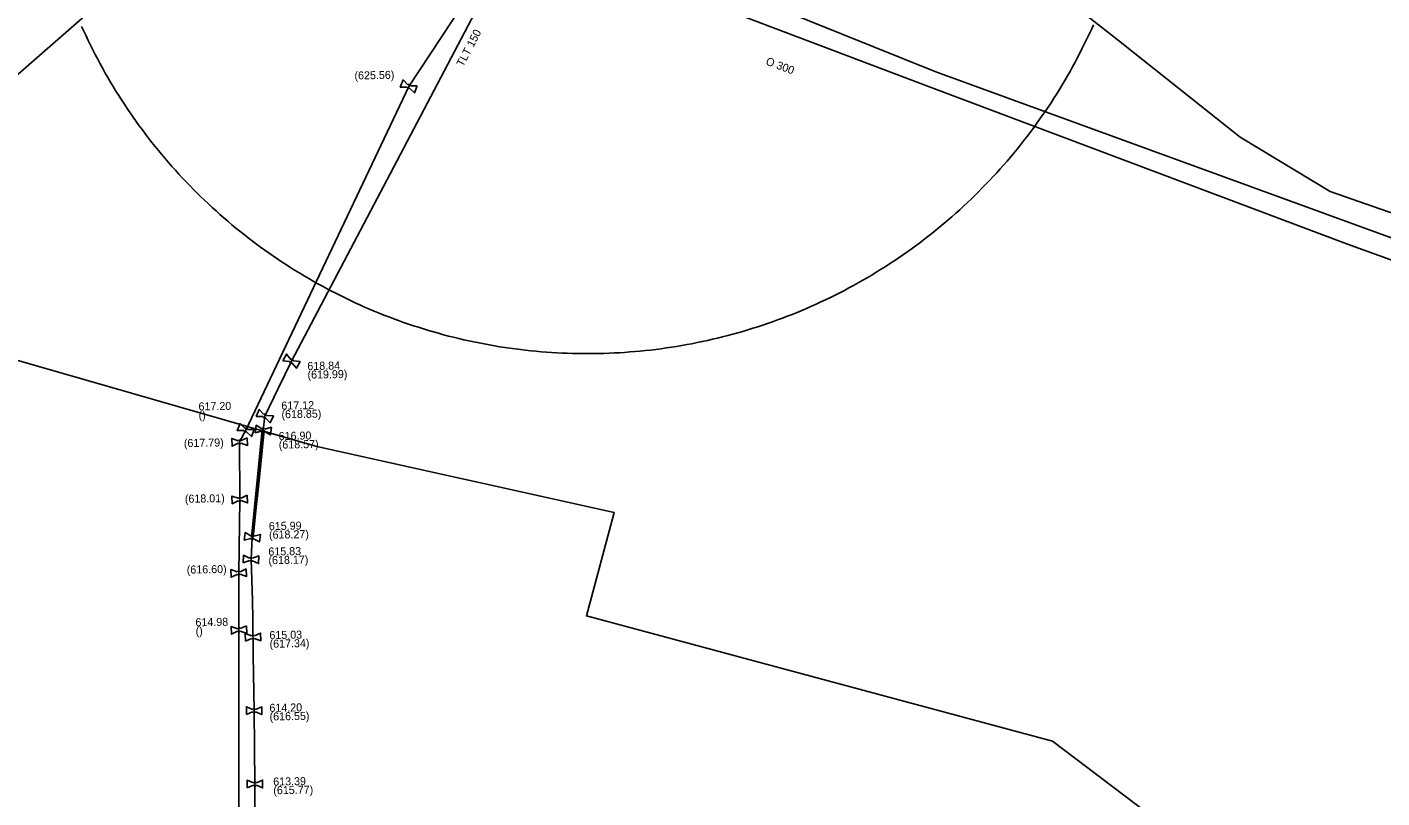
# Model space of a CAD drawing. Extents: x -643544 to -637295, y -1119190 to -1111715.
# Drawn here: x -640531.4 to -640311.4, y -1115144.5 to -1115019.4 of the extents above; entities that cross this region are included whole.
import ezdxf

# ---------------------------------------------------------------- set-up
doc = ezdxf.new("R2010")
doc.units = 0
for name, color, linetype in [('Default', 7, 'Continuous'), ('VP Chránička', 7, 'Continuous'), ('VP Chránička - okraje', 7, 'Continuous'), ('VP Lomový bod', 7, 'Continuous'), ('VP Lomový bod - popis', 7, 'Continuous'), ('VP Ochranné pásmo', 7, 'Continuous'), ('VP Přípojka', 7, 'Continuous'), ('VP Řad', 7, 'Continuous'), ('VP Řad - popis', 7, 'Continuous')]:
    doc.layers.add(name, color=color, linetype=linetype)

msp = doc.modelspace()

# ---------------------------------------------------------------- linework, layer by layer
at = {"layer": 'Default'}
for points in [[(-640469.31, -1115029.34), (-640469.36, -1115029.36), (-640469.41, -1115029.37), (-640469.49, -1115029.38), (-640469.57, -1115029.35), (-640469.65, -1115029.32), (-640469.7, -1115029.25), (-640469.73, -1115029.21), (-640469.75, -1115029.16)], [(-640469.59, -1115028.78), (-640469.54, -1115028.76), (-640469.49, -1115028.75), (-640469.41, -1115028.74), (-640469.33, -1115028.77), (-640469.25, -1115028.8), (-640469.2, -1115028.87), (-640469.17, -1115028.91), (-640469.15, -1115028.96)], [(-640488.6, -1115073.38), (-640488.55, -1115073.36), (-640488.5, -1115073.36), (-640488.41, -1115073.36), (-640488.34, -1115073.4), (-640488.27, -1115073.44), (-640488.22, -1115073.51), (-640488.19, -1115073.55), (-640488.18, -1115073.61)], [(-640488.38, -1115073.96), (-640488.43, -1115073.98), (-640488.49, -1115073.98), (-640488.57, -1115073.98), (-640488.64, -1115073.94), (-640488.71, -1115073.9), (-640488.76, -1115073.83), (-640488.79, -1115073.79), (-640488.8, -1115073.73)], [(-640492.71, -1115082.85), (-640492.76, -1115082.88), (-640492.81, -1115082.88), (-640492.89, -1115082.89), (-640492.97, -1115082.85), (-640493.04, -1115082.82), (-640493.09, -1115082.75), (-640493.13, -1115082.71), (-640493.14, -1115082.66)], [(-640492.97, -1115082.29), (-640492.93, -1115082.26), (-640492.87, -1115082.26), (-640492.79, -1115082.25), (-640492.71, -1115082.29), (-640492.64, -1115082.32), (-640492.59, -1115082.39), (-640492.55, -1115082.43), (-640492.54, -1115082.48)], [(-640497.16, -1115086.58), (-640497.13, -1115086.54), (-640497.08, -1115086.51), (-640497.01, -1115086.46), (-640496.93, -1115086.46), (-640496.84, -1115086.45), (-640496.77, -1115086.49), (-640496.72, -1115086.52), (-640496.68, -1115086.55)], [(-640495.78, -1115085.12), (-640495.83, -1115085.14), (-640495.88, -1115085.15), (-640495.96, -1115085.16), (-640496.04, -1115085.13), (-640496.12, -1115085.1), (-640496.17, -1115085.03), (-640496.2, -1115084.99), (-640496.22, -1115084.94)], [(-640496.06, -1115084.56), (-640496.01, -1115084.54), (-640495.96, -1115084.53), (-640495.88, -1115084.52), (-640495.8, -1115084.55), (-640495.72, -1115084.58), (-640495.67, -1115084.65), (-640495.64, -1115084.69), (-640495.62, -1115084.74)], [(-640492.87, -1115085.08), (-640492.91, -1115085.12), (-640492.96, -1115085.14), (-640493.04, -1115085.17), (-640493.12, -1115085.16), (-640493.2, -1115085.15), (-640493.27, -1115085.1), (-640493.31, -1115085.07), (-640493.34, -1115085.02)], [(-640493.29, -1115084.62), (-640493.25, -1115084.58), (-640493.2, -1115084.56), (-640493.12, -1115084.53), (-640493.04, -1115084.54), (-640492.96, -1115084.55), (-640492.89, -1115084.6), (-640492.85, -1115084.63), (-640492.82, -1115084.68)], [(-640496.66, -1115086.96), (-640496.69, -1115087), (-640496.74, -1115087.03), (-640496.81, -1115087.08), (-640496.89, -1115087.08), (-640496.98, -1115087.09), (-640497.05, -1115087.05), (-640497.1, -1115087.02), (-640497.14, -1115086.99)], [(-640497.15, -1115095.92), (-640497.12, -1115095.88), (-640497.07, -1115095.85), (-640497, -1115095.8), (-640496.92, -1115095.8), (-640496.83, -1115095.79), (-640496.76, -1115095.83), (-640496.71, -1115095.86), (-640496.67, -1115095.89)], [(-640496.65, -1115096.3), (-640496.68, -1115096.34), (-640496.73, -1115096.37), (-640496.8, -1115096.42), (-640496.88, -1115096.42), (-640496.97, -1115096.43), (-640497.04, -1115096.39), (-640497.09, -1115096.36), (-640497.13, -1115096.33)], [(-640495.07, -1115102.02), (-640495.03, -1115101.98), (-640494.99, -1115101.96), (-640494.91, -1115101.93), (-640494.82, -1115101.94), (-640494.74, -1115101.95), (-640494.68, -1115102), (-640494.63, -1115102.03), (-640494.6, -1115102.07)], [(-640494.65, -1115102.48), (-640494.69, -1115102.52), (-640494.74, -1115102.54), (-640494.81, -1115102.57), (-640494.9, -1115102.56), (-640494.98, -1115102.55), (-640495.05, -1115102.5), (-640495.09, -1115102.47), (-640495.12, -1115102.43)], [(-640494.83, -1115106.05), (-640494.87, -1115106.09), (-640494.92, -1115106.12), (-640494.99, -1115106.16), (-640495.07, -1115106.15), (-640495.15, -1115106.15), (-640495.23, -1115106.1), (-640495.27, -1115106.08), (-640495.31, -1115106.03)], [(-640495.29, -1115105.63), (-640495.25, -1115105.59), (-640495.21, -1115105.56), (-640495.13, -1115105.52), (-640495.05, -1115105.53), (-640494.97, -1115105.53), (-640494.89, -1115105.58), (-640494.85, -1115105.6), (-640494.81, -1115105.65)], [(-640497.32, -1115107.86), (-640497.29, -1115107.82), (-640497.24, -1115107.79), (-640497.17, -1115107.74), (-640497.09, -1115107.74), (-640497, -1115107.73), (-640496.93, -1115107.77), (-640496.88, -1115107.8), (-640496.84, -1115107.83)], [(-640496.82, -1115108.24), (-640496.85, -1115108.28), (-640496.9, -1115108.31), (-640496.97, -1115108.36), (-640497.05, -1115108.36), (-640497.14, -1115108.37), (-640497.21, -1115108.33), (-640497.26, -1115108.3), (-640497.3, -1115108.27)], [(-640497.28, -1115117.1), (-640497.25, -1115117.06), (-640497.2, -1115117.03), (-640497.13, -1115116.98), (-640497.05, -1115116.98), (-640496.96, -1115116.97), (-640496.89, -1115117.01), (-640496.84, -1115117.04), (-640496.8, -1115117.07)], [(-640496.78, -1115117.48), (-640496.81, -1115117.52), (-640496.86, -1115117.55), (-640496.93, -1115117.6), (-640497.01, -1115117.6), (-640497.1, -1115117.61), (-640497.17, -1115117.57), (-640497.22, -1115117.54), (-640497.26, -1115117.51)], [(-640494.98, -1115118.26), (-640494.95, -1115118.22), (-640494.9, -1115118.19), (-640494.83, -1115118.15), (-640494.75, -1115118.15), (-640494.67, -1115118.15), (-640494.59, -1115118.19), (-640494.54, -1115118.21), (-640494.51, -1115118.25)], [(-640494.5, -1115118.66), (-640494.53, -1115118.7), (-640494.58, -1115118.73), (-640494.65, -1115118.77), (-640494.73, -1115118.77), (-640494.81, -1115118.77), (-640494.89, -1115118.73), (-640494.94, -1115118.71), (-640494.97, -1115118.67)], [(-640494.81, -1115130.18), (-640494.77, -1115130.14), (-640494.73, -1115130.12), (-640494.65, -1115130.08), (-640494.57, -1115130.08), (-640494.49, -1115130.08), (-640494.41, -1115130.12), (-640494.37, -1115130.15), (-640494.33, -1115130.19)], [(-640494.33, -1115130.6), (-640494.37, -1115130.64), (-640494.42, -1115130.66), (-640494.49, -1115130.7), (-640494.57, -1115130.7), (-640494.65, -1115130.7), (-640494.73, -1115130.66), (-640494.78, -1115130.63), (-640494.81, -1115130.59)], [(-640494.68, -1115142.1), (-640494.64, -1115142.06), (-640494.6, -1115142.03), (-640494.52, -1115141.99), (-640494.44, -1115141.99), (-640494.36, -1115141.99), (-640494.29, -1115142.03), (-640494.24, -1115142.06), (-640494.2, -1115142.1)], [(-640494.2, -1115142.5), (-640494.24, -1115142.54), (-640494.28, -1115142.57), (-640494.36, -1115142.61), (-640494.44, -1115142.61), (-640494.52, -1115142.61), (-640494.6, -1115142.57), (-640494.64, -1115142.54), (-640494.68, -1115142.5)]]:
    msp.add_open_spline(points, degree=3, dxfattribs=at)
at = {"layer": 'VP Chránička'}
msp.add_lwpolyline([(-640494.86, -1115102.25), (-640494.42, -1115097.9), (-640493.97, -1115093.55), (-640493.53, -1115089.2), (-640493.08, -1115084.85)], dxfattribs=at)
at = {"layer": 'VP Chránička - okraje'}
for points in [[(-640493.23, -1115084.83), (-640493.67, -1115089.18), (-640494.12, -1115093.53), (-640494.56, -1115097.88), (-640495.01, -1115102.23)], [(-640492.93, -1115084.87), (-640493.38, -1115089.22), (-640493.82, -1115093.57), (-640494.27, -1115097.92), (-640494.71, -1115102.27)]]:
    msp.add_lwpolyline(points, dxfattribs=at)
at = {"layer": 'VP Lomový bod'}
for points in [[(-640469.75, -1115029.16), (-640470.84, -1115029.16), (-640470.36, -1115028), (-640469.59, -1115028.78)], [(-640468.06, -1115028.96), (-640468.54, -1115030.12), (-640469.31, -1115029.34)], [(-640469.15, -1115028.96), (-640468.06, -1115028.96)], [(-640489.89, -1115073.61), (-640489.28, -1115072.52), (-640488.6, -1115073.38)], [(-640488.8, -1115073.73), (-640489.89, -1115073.61)], [(-640488.18, -1115073.61), (-640487.09, -1115073.73), (-640487.7, -1115074.82), (-640488.38, -1115073.96)], [(-640494.24, -1115082.63), (-640493.72, -1115081.49), (-640492.97, -1115082.29)], [(-640496.22, -1115084.94), (-640497.31, -1115084.94), (-640496.83, -1115083.78), (-640496.06, -1115084.56)], [(-640494.4, -1115085.31), (-640494.24, -1115084.07), (-640493.29, -1115084.62)], [(-640493.14, -1115082.66), (-640494.24, -1115082.63)], [(-640492.82, -1115084.68), (-640491.76, -1115084.39), (-640491.92, -1115085.63), (-640492.87, -1115085.08)], [(-640492.54, -1115082.48), (-640491.44, -1115082.51), (-640491.96, -1115083.65), (-640492.71, -1115082.85)], [(-640497.14, -1115086.99), (-640498.13, -1115087.46), (-640498.19, -1115086.21), (-640497.16, -1115086.58)], [(-640496.68, -1115086.55), (-640495.69, -1115086.08)], [(-640495.69, -1115086.08), (-640495.63, -1115087.33), (-640496.66, -1115086.96)], [(-640494.53, -1115084.74), (-640495.01, -1115085.9), (-640495.78, -1115085.12)], [(-640495.62, -1115084.74), (-640494.53, -1115084.74)], [(-640493.34, -1115085.02), (-640494.4, -1115085.31)], [(-640496.67, -1115095.89), (-640495.68, -1115095.42)], [(-640495.68, -1115095.42), (-640495.62, -1115096.67), (-640496.65, -1115096.3)], [(-640497.13, -1115096.33), (-640498.12, -1115096.8), (-640498.18, -1115095.55), (-640497.15, -1115095.92)], [(-640496.17, -1115102.73), (-640496.03, -1115101.49), (-640495.07, -1115102.02)], [(-640494.6, -1115102.07), (-640493.55, -1115101.77), (-640493.69, -1115103.01), (-640494.65, -1115102.48)], [(-640495.12, -1115102.43), (-640496.17, -1115102.73)], [(-640496.34, -1115106.41), (-640496.28, -1115105.16), (-640495.29, -1115105.63)], [(-640495.31, -1115106.03), (-640496.34, -1115106.41)], [(-640494.81, -1115105.65), (-640493.78, -1115105.27), (-640493.84, -1115106.52), (-640494.83, -1115106.05)], [(-640497.3, -1115108.27), (-640498.29, -1115108.74), (-640498.35, -1115107.49), (-640497.32, -1115107.86)], [(-640496.84, -1115107.83), (-640495.85, -1115107.36)], [(-640495.85, -1115107.36), (-640495.79, -1115108.61), (-640496.82, -1115108.24)], [(-640497.26, -1115117.51), (-640498.25, -1115117.98), (-640498.31, -1115116.73), (-640497.28, -1115117.1)], [(-640496.8, -1115117.07), (-640495.81, -1115116.6)], [(-640495.81, -1115116.6), (-640495.75, -1115117.85), (-640496.78, -1115117.48)], [(-640495.98, -1115119.11), (-640496, -1115117.86), (-640494.98, -1115118.26)], [(-640494.97, -1115118.67), (-640495.98, -1115119.11)], [(-640494.51, -1115118.25), (-640493.5, -1115117.81), (-640493.48, -1115119.06), (-640494.5, -1115118.66)], [(-640495.82, -1115131.01), (-640495.82, -1115129.76), (-640494.81, -1115130.18)], [(-640494.81, -1115130.59), (-640495.82, -1115131.01)], [(-640494.33, -1115130.19), (-640493.32, -1115129.77), (-640493.32, -1115131.02), (-640494.33, -1115130.6)], [(-640495.69, -1115142.93), (-640495.69, -1115141.68), (-640494.68, -1115142.1)], [(-640494.68, -1115142.5), (-640495.69, -1115142.93)], [(-640494.2, -1115142.1), (-640493.19, -1115141.67), (-640493.19, -1115142.92), (-640494.2, -1115142.5)]]:
    msp.add_lwpolyline(points, dxfattribs=at)
at = {"layer": 'VP Ochranné pásmo'}
msp.add_lwpolyline([(-640358.25, -1115019.05), (-640358.6, -1115019.82), (-640358.96, -1115020.59), (-640359.32, -1115021.36), (-640359.69, -1115022.12), (-640360.07, -1115022.88), (-640360.46, -1115023.64), (-640360.85, -1115024.39), (-640361.25, -1115025.14), (-640361.65, -1115025.89), (-640362.07, -1115026.63), (-640362.49, -1115027.36), (-640362.91, -1115028.1), (-640363.35, -1115028.83), (-640363.79, -1115029.55), (-640364.23, -1115030.27), (-640364.69, -1115030.99), (-640365.15, -1115031.7), (-640365.62, -1115032.41), (-640366.09, -1115033.11), (-640366.57, -1115033.81), (-640367.06, -1115034.51), (-640367.56, -1115035.2), (-640368.06, -1115035.88), (-640368.56, -1115036.56), (-640369.08, -1115037.24), (-640369.6, -1115037.91), (-640370.12, -1115038.57), (-640370.65, -1115039.23), (-640371.19, -1115039.89), (-640371.74, -1115040.54), (-640372.29, -1115041.19), (-640372.85, -1115041.83), (-640373.41, -1115042.46), (-640373.98, -1115043.09), (-640374.55, -1115043.71), (-640375.13, -1115044.33), (-640375.72, -1115044.95), (-640376.31, -1115045.55), (-640376.91, -1115046.16), (-640377.51, -1115046.75), (-640378.12, -1115047.34), (-640378.74, -1115047.93), (-640379.36, -1115048.51), (-640379.98, -1115049.08), (-640380.61, -1115049.65), (-640381.25, -1115050.21), (-640381.89, -1115050.76), (-640382.54, -1115051.31), (-640383.19, -1115051.86), (-640383.85, -1115052.39), (-640384.51, -1115052.92), (-640385.18, -1115053.45), (-640385.85, -1115053.97), (-640386.52, -1115054.48), (-640387.21, -1115054.98), (-640387.89, -1115055.48), (-640388.58, -1115055.98), (-640389.28, -1115056.46), (-640389.98, -1115056.94), (-640390.68, -1115057.41), (-640391.39, -1115057.88), (-640392.11, -1115058.34), (-640392.82, -1115058.79), (-640393.55, -1115059.24), (-640394.27, -1115059.68), (-640395, -1115060.11), (-640395.74, -1115060.53), (-640396.47, -1115060.95), (-640397.22, -1115061.36), (-640397.96, -1115061.77), (-640398.71, -1115062.17), (-640399.47, -1115062.56), (-640400.22, -1115062.94), (-640400.98, -1115063.31), (-640401.75, -1115063.68), (-640402.52, -1115064.04), (-640403.29, -1115064.4), (-640404.06, -1115064.75), (-640404.84, -1115065.09), (-640405.62, -1115065.42), (-640406.4, -1115065.74), (-640407.19, -1115066.06), (-640407.98, -1115066.37), (-640408.77, -1115066.67), (-640409.57, -1115066.97), (-640410.37, -1115067.26), (-640411.17, -1115067.54), (-640411.97, -1115067.81), (-640412.78, -1115068.07), (-640413.59, -1115068.33), (-640414.4, -1115068.58), (-640415.21, -1115068.82), (-640416.03, -1115069.06), (-640416.84, -1115069.28), (-640417.66, -1115069.5), (-640418.49, -1115069.71), (-640419.31, -1115069.92), (-640420.14, -1115070.11), (-640420.96, -1115070.3), (-640421.79, -1115070.48), (-640422.62, -1115070.65), (-640423.46, -1115070.82), (-640424.29, -1115070.97), (-640425.12, -1115071.12), (-640425.96, -1115071.26), (-640426.8, -1115071.4), (-640427.64, -1115071.52), (-640428.48, -1115071.64), (-640429.32, -1115071.75), (-640430.16, -1115071.85), (-640431.01, -1115071.94), (-640431.85, -1115072.03), (-640432.7, -1115072.1), (-640433.54, -1115072.17), (-640434.39, -1115072.23), (-640435.23, -1115072.29), (-640436.08, -1115072.33), (-640436.93, -1115072.37), (-640437.78, -1115072.4), (-640438.63, -1115072.42), (-640439.47, -1115072.43), (-640440.32, -1115072.44), (-640441.17, -1115072.44), (-640442.02, -1115072.43), (-640442.87, -1115072.41), (-640443.72, -1115072.38), (-640444.56, -1115072.35), (-640445.41, -1115072.3), (-640446.26, -1115072.25), (-640447.1, -1115072.2), (-640447.95, -1115072.13), (-640448.8, -1115072.05), (-640449.64, -1115071.97), (-640450.48, -1115071.88), (-640451.33, -1115071.78), (-640452.17, -1115071.68), (-640453.01, -1115071.56), (-640453.85, -1115071.44), (-640454.69, -1115071.31), (-640455.52, -1115071.17), (-640456.36, -1115071.03), (-640457.2, -1115070.87), (-640458.03, -1115070.71), (-640458.86, -1115070.54), (-640459.69, -1115070.36), (-640460.52, -1115070.18), (-640461.34, -1115069.99), (-640462.17, -1115069.79), (-640462.99, -1115069.58), (-640463.81, -1115069.36), (-640464.63, -1115069.14), (-640465.45, -1115068.91), (-640466.26, -1115068.67), (-640467.07, -1115068.42), (-640467.88, -1115068.16), (-640468.69, -1115067.9), (-640469.49, -1115067.63), (-640470.29, -1115067.36), (-640471.09, -1115067.07), (-640471.89, -1115066.78), (-640472.68, -1115066.48), (-640473.48, -1115066.17), (-640474.26, -1115065.86), (-640475.05, -1115065.53), (-640475.83, -1115065.2), (-640476.61, -1115064.87), (-640477.38, -1115064.52), (-640478.16, -1115064.17), (-640478.93, -1115063.81), (-640479.69, -1115063.45), (-640480.45, -1115063.07), (-640481.21, -1115062.69), (-640481.97, -1115062.3), (-640482.72, -1115061.91), (-640483.46, -1115061.51), (-640484.21, -1115061.1), (-640484.95, -1115060.68), (-640485.68, -1115060.26), (-640486.42, -1115059.83), (-640487.14, -1115059.39), (-640487.87, -1115058.95), (-640488.59, -1115058.5), (-640489.3, -1115058.04), (-640490.01, -1115057.58), (-640490.72, -1115057.11), (-640491.42, -1115056.63), (-640492.12, -1115056.15), (-640492.81, -1115055.66), (-640493.5, -1115055.16), (-640494.18, -1115054.66), (-640494.86, -1115054.15), (-640495.53, -1115053.63), (-640496.2, -1115053.11), (-640496.86, -1115052.58), (-640497.52, -1115052.05), (-640498.18, -1115051.51), (-640498.83, -1115050.96), (-640499.47, -1115050.41), (-640500.11, -1115049.85), (-640500.74, -1115049.28), (-640501.37, -1115048.71), (-640501.99, -1115048.13), (-640502.61, -1115047.55), (-640503.22, -1115046.96), (-640503.82, -1115046.37), (-640504.42, -1115045.77), (-640505.02, -1115045.16), (-640505.61, -1115044.55), (-640506.19, -1115043.93), (-640506.76, -1115043.31), (-640507.34, -1115042.68), (-640507.9, -1115042.05), (-640508.46, -1115041.41), (-640509.01, -1115040.77), (-640509.56, -1115040.12), (-640510.1, -1115039.47), (-640510.63, -1115038.81), (-640511.16, -1115038.14), (-640511.69, -1115037.47), (-640512.2, -1115036.8), (-640512.71, -1115036.12), (-640513.21, -1115035.44), (-640513.71, -1115034.75), (-640514.2, -1115034.06), (-640514.68, -1115033.36), (-640515.16, -1115032.66), (-640515.63, -1115031.95), (-640516.09, -1115031.24), (-640516.55, -1115030.52), (-640517, -1115029.81), (-640517.44, -1115029.08), (-640517.88, -1115028.35), (-640518.31, -1115027.62), (-640518.73, -1115026.89), (-640519.15, -1115026.15), (-640519.56, -1115025.4), (-640519.96, -1115024.66), (-640520.35, -1115023.9), (-640520.74, -1115023.15), (-640521.12, -1115022.39), (-640521.49, -1115021.63), (-640521.86, -1115020.86), (-640522.22, -1115020.09), (-640522.57, -1115019.32)], dxfattribs=at)
at = {"layer": 'VP Přípojka'}
msp.add_lwpolyline([(-640560.47, -1115064.64), (-640559.65, -1115064.78), (-640559.23, -1115064.86), (-640558.96, -1115064.23), (-640557.08, -1115064.97), (-640554.57, -1115065.68), (-640552.16, -1115068.05), (-640484.37, -1115087.5), (-640436.07, -1115098.2), (-640440.61, -1115115.01), (-640364.89, -1115135.34), (-640324.35, -1115166.04), (-640339.23, -1115194.49), (-640333.84, -1115211.43), (-640332.5, -1115212.15)], dxfattribs=at)
at = {"layer": 'VP Řad'}
for points in [[(-640489.45, -1114989.07), (-640489.88, -1114989.47), (-640497.68, -1114996.3), (-640505.88, -1115003.48), (-640520.8, -1115016.52), (-640535.05, -1115028.99), (-640545.03, -1115037.73), (-640549.85, -1115041.94), (-640551.71, -1115043.58), (-640553.13, -1115044.79), (-640553.99, -1115045.55), (-640554.15, -1115045.8), (-640554.27, -1115046.06), (-640554.59, -1115046.92), (-640554.91, -1115047.71), (-640560.47, -1115064.64), (-640569.29, -1115091.6)], [(-639753.12, -1115135.46), (-639821.72, -1115133.98), (-639982.96, -1115128.54), (-640070.65, -1115125.3), (-640181.48, -1115091.62), (-640204.39, -1115084.51), (-640224.13, -1115077.85), (-640242.45, -1115072.17), (-640261.75, -1115066.06), (-640271.88, -1115062.85), (-640319.85, -1115046.13), (-640334.44, -1115037.28), (-640354.22, -1115021.62), (-640370.73, -1115008.61), (-640388.64, -1114992.61)], [(-640496.91, -1115086.77), (-640495.92, -1115084.84), (-640469.45, -1115029.06), (-640458.83, -1115012.95), (-640457.3, -1115007.69), (-640457.09, -1115005.03), (-640455.96, -1115005.18), (-640453.42, -1115005.52)], [(-640455.41, -1115010.79), (-640471.95, -1115042.23), (-640488.49, -1115073.67), (-640490.67, -1115078.12), (-640492.84, -1115082.57), (-640493.08, -1115084.85), (-640493.97, -1115093.55), (-640494.86, -1115102.25), (-640495.06, -1115105.84), (-640494.94, -1115109.18), (-640494.81, -1115112.51), (-640494.78, -1115115.49), (-640494.7, -1115121.44), (-640494.61, -1115127.41), (-640494.57, -1115130.39), (-640494.5, -1115136.34), (-640494.44, -1115142.3), (-640494.42, -1115148.27)], [(-640414.55, -1115014.33), (-640383.84, -1115026.71), (-640303.37, -1115056), (-640272.74, -1115066.89), (-640243.34, -1115077.54), (-640182.96, -1115098.79), (-640070.84, -1115130.3), (-639952.07, -1115134.74), (-639821.88, -1115138.98), (-639756.6, -1115140.06)], [(-640414.64, -1115017.86), (-640384.62, -1115029.25), (-640317.03, -1115054.66), (-640273.74, -1115070.32), (-640243.92, -1115080.82), (-640183.57, -1115101.64), (-640071.03, -1115135.3), (-639952.26, -1115139.74), (-639822.04, -1115143.98), (-639759.58, -1115143.96)], [(-640496.9, -1115096.11), (-640496.91, -1115086.77)], [(-640496.45, -1115599.22), (-640495.71, -1115530.38), (-640495.44, -1115435.02), (-640495.27, -1115387.51), (-640496.24, -1115328.66), (-640496.1, -1115321.04), (-640496.38, -1115277.05), (-640496.25, -1115224.64), (-640497.04, -1115169.68), (-640497.03, -1115117.29), (-640497.07, -1115108.05), (-640496.9, -1115096.11)]]:
    msp.add_lwpolyline(points, dxfattribs=at)

# ---------------------------------------------------------------- texts
at = {"layer": 'VP Lomový bod - popis'}
for s, p in [('(625.56)', (-640478.25, -1115027.94)), ('618.84', (-640485.91, -1115075.1)), ('(619.99)', (-640485.88, -1115076.5)), ('617.20', (-640503.58, -1115081.66)), ('()', (-640503.56, -1115083.06)), ('617.12', (-640490.13, -1115081.53)), ('(618.85)', (-640490.11, -1115082.93)), ('(617.79)', (-640505.96, -1115087.61)), ('616.90', (-640490.57, -1115086.46)), ('(618.57)', (-640490.55, -1115087.86)), ('(618.01)', (-640505.8, -1115096.65)), ('615.99', (-640492.16, -1115101.08)), ('(618.27)', (-640492.13, -1115102.48)), ('615.83', (-640492.24, -1115105.22)), ('(618.17)', (-640492.22, -1115106.62)), ('(616.60)', (-640505.49, -1115108.15)), ('614.98', (-640504.08, -1115116.7)), ('()', (-640504.05, -1115118.1)), ('615.03', (-640492.07, -1115118.78)), ('(617.34)', (-640492.04, -1115120.18)), ('614.20', (-640492.07, -1115130.59)), ('(616.55)', (-640492.04, -1115131.99)), ('613.39', (-640491.45, -1115142.56)), ('(615.77)', (-640491.43, -1115143.96))]:
    msp.add_text(s, height=1.3, rotation=1, dxfattribs=at).set_placement(p)
at = {"layer": 'VP Řad - popis'}
for s, rotation, p in [('TLT 150', 62.252, (-640460.63, -1115025.97)), ('O 300', 339.5577, (-640411.58, -1115025.49))]:
    msp.add_text(s, height=1.3, rotation=rotation, dxfattribs=at).set_placement(p)

doc.saveas('drawing.dxf')
